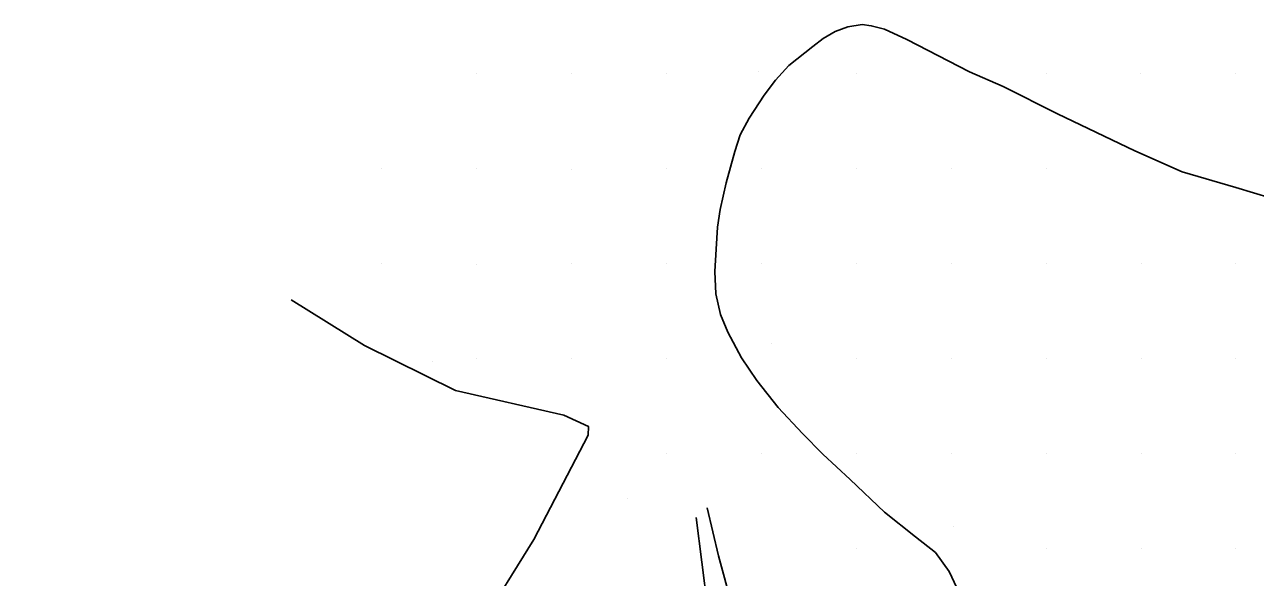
# Model space of a CAD drawing. Extents: x 2062781 to 2066835, y 358981 to 366501.
# Drawn here: x 2064243.6 to 2064503, y 362493.7 to 362610.1 of the extents above; entities that cross this region are included whole.
import ezdxf

# ---------------------------------------------------------------- set-up
doc = ezdxf.new("R2010")
doc.units = 0
doc.layers.add('PH Exist DTM Breakline', color=7, linetype='Continuous')
doc.layers.add('PH Exist DTM Point', color=7, linetype='Continuous')

msp = doc.modelspace()

# ---------------------------------------------------------------- linework, layer by layer
at = {"layer": 'PH Exist DTM Breakline'}
for points in [[(2064506.31, 362573.62), (2064498.82, 362575.83), (2064487.51, 362579.11), (2064477.59, 362583.53), (2064461.29, 362591.37), (2064449.78, 362597.11), (2064442.75, 362600.23), (2064429.48, 362607.02), (2064424.81, 362609.22), (2064422.02, 362609.9), (2064420.08, 362610.15), (2064417.1, 362609.7), (2064414.43, 362608.72), (2064411.9, 362607.2), (2064409.74, 362605.52), (2064404.67, 362601.53), (2064401.81, 362598.47), (2064399.45, 362595.28), (2064396.27, 362590.45), (2064394.4, 362586.92), (2064393.28, 362583.43), (2064391.42, 362576.83)], [(2064431.37, 362502.21), (2064424.81, 362507.46), (2064417.55, 362514.32), (2064411.78, 362519.68), (2064407.53, 362523.99), (2064402.37, 362529.45), (2064397.91, 362535.19), (2064394.64, 362539.94), (2064391.81, 362545.36), (2064390.26, 362549.06), (2064389.23, 362553.46), (2064389.07, 362558.16), (2064389.35, 362562.86), (2064389.64, 362567.48), (2064390.15, 362571.23), (2064391.42, 362576.83)], [(2064362.34, 362523.65), (2064362.4, 362525.48), (2064357.26, 362527.85), (2064334.38, 362533.04), (2064315.2, 362542.56), (2064299.79, 362552.15)], [(2064362.34, 362523.65), (2064350.88, 362501.66), (2064339.29, 362483.02), (2064325.07, 362468.33), (2064309.16, 362459.54), (2064285.53, 362456.87), (2064266.09, 362451.39), (2064243.61, 362439.25)], [(2064392.61, 362487.94), (2064389.86, 362498.22), (2064387.42, 362508.35)], [(2064385.1, 362506.33), (2064387.53, 362487.47)], [(2064333.14, 362285.94), (2064337.38, 362292.55), (2064346.44, 362307.27), (2064357.65, 362325.67), (2064371.92, 362350.78), (2064387.98, 362376.34), (2064406.15, 362403.76), (2064421.92, 362428.41), (2064431.64, 362444.1), (2064437.37, 362454.45), (2064442.14, 362465.23), (2064443.73, 362471.61), (2064443.37, 362477.45), (2064442.11, 362483.7), (2064440.05, 362491.48), (2064438.45, 362494.94), (2064435.53, 362498.9), (2064431.37, 362502.21)]]:
    msp.add_lwpolyline(points, dxfattribs=at)
at = {"layer": 'PH Exist DTM Point'}
for p, q in [((2064338.86, 362599.76), (2064338.86, 362599.76)), ((2064358.87, 362599.79), (2064358.87, 362599.79)), ((2064378.86, 362599.76), (2064378.86, 362599.76)), ((2064398.36, 362600.26), (2064398.36, 362600.26)), ((2064418.86, 362599.76), (2064418.86, 362599.76)), ((2064458.86, 362599.76), (2064458.86, 362599.76)), ((2064478.84, 362599.81), (2064478.84, 362599.81)), ((2064498.87, 362599.79), (2064498.87, 362599.79)), ((2064318.86, 362579.76), (2064318.86, 362579.76)), ((2064338.86, 362579.76), (2064338.86, 362579.76)), ((2064358.84, 362579.72), (2064358.84, 362579.72)), ((2064378.87, 362579.75), (2064378.87, 362579.75)), ((2064398.86, 362579.76), (2064398.86, 362579.76)), ((2064418.86, 362579.76), (2064418.86, 362579.76)), ((2064438.86, 362579.76), (2064438.86, 362579.76)), ((2064458.86, 362579.76), (2064458.86, 362579.76)), ((2064318.86, 362559.76), (2064318.86, 362559.76)), ((2064338.91, 362559.69), (2064338.91, 362559.69)), ((2064358.86, 362559.76), (2064358.86, 362559.76)), ((2064378.84, 362559.77), (2064378.84, 362559.77)), ((2064398.86, 362559.76), (2064398.86, 362559.76)), ((2064418.86, 362559.76), (2064418.86, 362559.76)), ((2064438.86, 362559.76), (2064438.86, 362559.76)), ((2064458.86, 362559.76), (2064458.86, 362559.76)), ((2064478.86, 362559.76), (2064478.86, 362559.76)), ((2064498.86, 362559.76), (2064498.86, 362559.76)), ((2064401.07, 362542.95), (2064401.07, 362542.95)), ((2064338.84, 362539.72), (2064338.84, 362539.72)), ((2064358.87, 362539.79), (2064358.87, 362539.79)), ((2064378.86, 362539.76), (2064378.86, 362539.76)), ((2064418.86, 362539.76), (2064418.86, 362539.76)), ((2064438.86, 362539.76), (2064438.86, 362539.76)), ((2064458.86, 362539.76), (2064458.86, 362539.76)), ((2064478.86, 362539.76), (2064478.86, 362539.76)), ((2064498.86, 362539.76), (2064498.86, 362539.76)), ((2064329.66, 362539.11), (2064329.66, 362539.11)), ((2064378.88, 362519.77), (2064378.88, 362519.77)), ((2064398.87, 362519.75), (2064398.87, 362519.75)), ((2064418.86, 362519.76), (2064418.86, 362519.76)), ((2064438.86, 362519.76), (2064438.86, 362519.76)), ((2064458.86, 362519.76), (2064458.86, 362519.76)), ((2064478.86, 362519.76), (2064478.86, 362519.76)), ((2064498.86, 362519.76), (2064498.86, 362519.76)), ((2064370.65, 362510.27), (2064370.65, 362510.27)), ((2064439.32, 362504.39), (2064439.32, 362504.39)), ((2064418.86, 362499.76), (2064418.86, 362499.76)), ((2064458.86, 362499.76), (2064458.86, 362499.76)), ((2064478.86, 362499.76), (2064478.86, 362499.76)), ((2064498.86, 362499.76), (2064498.86, 362499.76))]:
    msp.add_line(p, q, dxfattribs=at)

doc.saveas('drawing.dxf')
